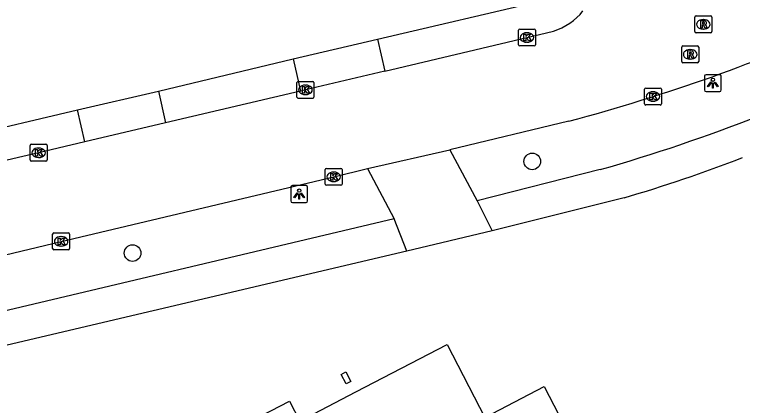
# Model space of a CAD drawing. Extents: x 162722 to 165099, y 384721 to 386283.
# Drawn here: x 163939.98 to 163982.9, y 384947.01 to 384970.07 of the extents above; entities that cross this region are included whole.
import ezdxf

# ---------------------------------------------------------------- set-up
doc = ezdxf.new("R2010")
doc.units = 0
for name, color, linetype in [('IMGEO_Boom', 7, 'Continuous'), ('IMGEO_Kolk', 7, 'Continuous'), ('IMGEO_Lichtpunt', 7, 'Continuous'), ('IMGEO_Pand', 7, 'Continuous'), ('IMGEO_Parkeervlak_open', 7, 'Continuous'), ('IMGEO_Rijbaan_lokaal_open', 7, 'Continuous'), ('IMGEO_Rioolput', 7, 'Continuous'), ('IMGEO_Voetpad_open', 7, 'Continuous')]:
    doc.layers.add(name, color=color, linetype=linetype)

msp = doc.modelspace()

# ---------------------------------------------------------------- linework, layer by layer
at = {"layer": 'IMGEO_Boom'}
for centre in [(163970.506, 384961.408), (163946.935, 384956)]:
    msp.add_circle(centre, 0.489, dxfattribs=at)
at = {"layer": 'IMGEO_Kolk'}
for p, q in [((163969.688, 384968.29), (163969.688, 384969.142)), ((163969.763, 384969.216), (163970.615, 384969.216)), ((163970.176, 384968.996), (163970.201, 384968.996)), ((163970.689, 384969.142), (163970.689, 384968.29)), ((163970.615, 384968.216), (163969.763, 384968.216)), ((163970.199, 384968.436), (163970.174, 384968.436)), ((163956.63, 384965.201), (163956.63, 384966.053)), ((163956.705, 384966.127), (163957.557, 384966.127)), ((163957.631, 384966.053), (163957.631, 384965.201)), ((163957.118, 384965.907), (163957.143, 384965.907)), ((163977.126, 384964.808), (163977.126, 384965.66)), ((163977.201, 384965.734), (163978.053, 384965.734)), ((163978.127, 384965.66), (163978.127, 384964.808)), ((163957.557, 384965.127), (163956.705, 384965.127)), ((163957.141, 384965.347), (163957.116, 384965.347)), ((163977.614, 384965.514), (163977.639, 384965.514)), ((163978.053, 384964.734), (163977.201, 384964.734)), ((163977.637, 384964.954), (163977.612, 384964.954)), ((163940.895, 384961.491), (163940.895, 384962.343)), ((163940.97, 384962.417), (163941.822, 384962.417)), ((163941.383, 384962.197), (163941.408, 384962.197)), ((163941.896, 384962.343), (163941.896, 384961.491)), ((163941.822, 384961.417), (163940.97, 384961.417)), ((163941.406, 384961.637), (163941.381, 384961.637)), ((163958.297, 384960.072), (163958.297, 384960.924)), ((163958.372, 384960.998), (163959.224, 384960.998)), ((163959.298, 384960.924), (163959.298, 384960.072)), ((163958.785, 384960.778), (163958.81, 384960.778)), ((163959.224, 384959.998), (163958.372, 384959.998)), ((163958.808, 384960.218), (163958.783, 384960.218)), ((163942.223, 384956.263), (163942.223, 384957.115)), ((163942.298, 384957.189), (163943.15, 384957.189)), ((163943.224, 384957.115), (163943.224, 384956.263)), ((163942.711, 384956.969), (163942.736, 384956.969)), ((163943.15, 384956.189), (163942.298, 384956.189)), ((163942.734, 384956.409), (163942.709, 384956.409))]:
    msp.add_line(p, q, dxfattribs=at)
for points in [[(163969.688, 384968.29), (163969.688, 384969.142)], [(163969.763, 384969.216), (163970.615, 384969.216)], [(163970.689, 384969.142), (163970.689, 384968.29)], [(163970.009, 384968.916), (163970.132, 384968.916), (163970.132, 384968.765), (163970.262, 384968.916), (163970.426, 384968.916), (163970.28, 384968.765), (163970.433, 384968.516), (163970.281, 384968.516), (163970.196, 384968.68), (163970.132, 384968.613), (163970.132, 384968.516), (163970.009, 384968.516), (163970.009, 384968.916)], [(163970.615, 384968.216), (163969.763, 384968.216)], [(163956.63, 384965.201), (163956.63, 384966.053)], [(163956.705, 384966.127), (163957.557, 384966.127)], [(163957.631, 384966.053), (163957.631, 384965.201)], [(163956.951, 384965.827), (163957.074, 384965.827), (163957.074, 384965.676), (163957.204, 384965.827), (163957.368, 384965.827), (163957.222, 384965.676), (163957.375, 384965.427), (163957.223, 384965.427), (163957.138, 384965.591), (163957.074, 384965.524), (163957.074, 384965.427), (163956.951, 384965.427), (163956.951, 384965.827)], [(163977.126, 384964.808), (163977.126, 384965.66)], [(163977.201, 384965.734), (163978.053, 384965.734)], [(163978.127, 384965.66), (163978.127, 384964.808)], [(163957.557, 384965.127), (163956.705, 384965.127)], [(163977.447, 384965.434), (163977.57, 384965.434), (163977.57, 384965.283), (163977.7, 384965.434), (163977.864, 384965.434), (163977.718, 384965.283), (163977.871, 384965.034), (163977.719, 384965.034), (163977.634, 384965.198), (163977.57, 384965.131), (163977.57, 384965.034), (163977.447, 384965.034), (163977.447, 384965.434)], [(163978.053, 384964.734), (163977.201, 384964.734)], [(163940.895, 384961.491), (163940.895, 384962.343)], [(163940.97, 384962.417), (163941.822, 384962.417)], [(163941.896, 384962.343), (163941.896, 384961.491)], [(163941.216, 384962.117), (163941.339, 384962.117), (163941.339, 384961.966), (163941.469, 384962.117), (163941.633, 384962.117), (163941.487, 384961.966), (163941.64, 384961.717), (163941.488, 384961.717), (163941.403, 384961.881), (163941.339, 384961.814), (163941.339, 384961.717), (163941.216, 384961.717), (163941.216, 384962.117)], [(163941.822, 384961.417), (163940.97, 384961.417)], [(163958.297, 384960.072), (163958.297, 384960.924)], [(163958.372, 384960.998), (163959.224, 384960.998)], [(163959.298, 384960.924), (163959.298, 384960.072)], [(163958.618, 384960.698), (163958.741, 384960.698), (163958.741, 384960.547), (163958.871, 384960.698), (163959.035, 384960.698), (163958.889, 384960.547), (163959.042, 384960.298), (163958.89, 384960.298), (163958.805, 384960.462), (163958.741, 384960.395), (163958.741, 384960.298), (163958.618, 384960.298), (163958.618, 384960.698)], [(163959.224, 384959.998), (163958.372, 384959.998)], [(163942.223, 384956.263), (163942.223, 384957.115)], [(163942.298, 384957.189), (163943.15, 384957.189)], [(163943.224, 384957.115), (163943.224, 384956.263)], [(163942.544, 384956.889), (163942.667, 384956.889), (163942.667, 384956.738), (163942.797, 384956.889), (163942.961, 384956.889), (163942.815, 384956.738), (163942.968, 384956.489), (163942.816, 384956.489), (163942.731, 384956.653), (163942.667, 384956.586), (163942.667, 384956.489), (163942.544, 384956.489), (163942.544, 384956.889)], [(163943.15, 384956.189), (163942.298, 384956.189)]]:
    msp.add_lwpolyline(points, dxfattribs=at)
for centre, start, end in [((163969.765, 384969.14), 91.552, 178.448), ((163969.765, 384969.14), 91.552, 178.448), ((163970.613, 384969.14), 1.552, 88.448), ((163970.613, 384969.14), 1.552, 88.448), ((163969.765, 384968.292), 181.552, 268.448), ((163969.765, 384968.292), 181.552, 268.448), ((163970.613, 384968.292), 271.552, 358.448), ((163970.613, 384968.292), 271.552, 358.448), ((163956.707, 384966.051), 91.552, 178.448), ((163956.707, 384966.051), 91.552, 178.448), ((163957.555, 384966.051), 1.552, 88.448), ((163957.555, 384966.051), 1.552, 88.448), ((163977.203, 384965.658), 91.552, 178.448), ((163977.203, 384965.658), 91.552, 178.448), ((163978.051, 384965.658), 1.552, 88.448), ((163978.051, 384965.658), 1.552, 88.448), ((163956.707, 384965.203), 181.552, 268.448), ((163956.707, 384965.203), 181.552, 268.448), ((163957.555, 384965.203), 271.552, 358.448), ((163957.555, 384965.203), 271.552, 358.448), ((163977.203, 384964.81), 181.552, 268.448), ((163977.203, 384964.81), 181.552, 268.448), ((163978.051, 384964.81), 271.552, 358.448), ((163978.051, 384964.81), 271.552, 358.448), ((163940.972, 384962.341), 91.552, 178.448), ((163940.972, 384962.341), 91.552, 178.448), ((163941.82, 384962.341), 1.552, 88.448), ((163941.82, 384962.341), 1.552, 88.448), ((163940.972, 384961.493), 181.552, 268.448), ((163940.972, 384961.493), 181.552, 268.448), ((163941.82, 384961.493), 271.552, 358.448), ((163941.82, 384961.493), 271.552, 358.448), ((163958.374, 384960.922), 91.552, 178.448), ((163958.374, 384960.922), 91.552, 178.448), ((163959.222, 384960.922), 1.552, 88.448), ((163959.222, 384960.922), 1.552, 88.448), ((163958.374, 384960.074), 181.552, 268.448), ((163958.374, 384960.074), 181.552, 268.448), ((163959.222, 384960.074), 271.552, 358.448), ((163959.222, 384960.074), 271.552, 358.448), ((163942.3, 384957.113), 91.552, 178.448), ((163942.3, 384957.113), 91.552, 178.448), ((163943.148, 384957.113), 1.552, 88.448), ((163943.148, 384957.113), 1.552, 88.448), ((163942.3, 384956.265), 181.552, 268.448), ((163942.3, 384956.265), 181.552, 268.448), ((163943.148, 384956.265), 271.552, 358.448), ((163943.148, 384956.265), 271.552, 358.448)]:
    msp.add_arc(centre, 0.0765, start, end, dxfattribs=at)
for centre, major_axis, ratio, start_param, end_param in [((163970.175, 384968.716), (-0.387, 0.002), 0.722429, 4.712389, 7.853982), ((163970.2, 384968.716), (-0.39, 0.002), 0.717154, 1.570796, 4.712389), ((163957.117, 384965.627), (-0.387, 0.002), 0.722429, 4.712389, 7.853982), ((163957.142, 384965.627), (-0.39, 0.002), 0.717154, 1.570796, 4.712389), ((163977.613, 384965.234), (-0.387, 0.002), 0.722429, 4.712389, 7.853982), ((163977.638, 384965.234), (-0.39, 0.002), 0.717154, 1.570796, 4.712389), ((163941.382, 384961.917), (-0.387, 0.002), 0.722429, 4.712389, 7.853982), ((163941.407, 384961.917), (-0.39, 0.002), 0.717154, 1.570796, 4.712389), ((163958.784, 384960.498), (-0.387, 0.002), 0.722429, 4.712389, 7.853982), ((163958.809, 384960.498), (-0.39, 0.002), 0.717154, 1.570796, 4.712389), ((163942.71, 384956.689), (-0.387, 0.002), 0.722429, 4.712389, 7.853982), ((163942.735, 384956.689), (-0.39, 0.002), 0.717154, 1.570796, 4.712389)]:
    msp.add_ellipse(centre, major_axis=major_axis, ratio=ratio, start_param=start_param, end_param=end_param, dxfattribs=at)
at = {"layer": 'IMGEO_Lichtpunt'}
for p, q in [((163980.656, 384966.427), (163980.656, 384965.62)), ((163980.656, 384966.427), (163980.656, 384965.62)), ((163981.558, 384966.522), (163980.75, 384966.522)), ((163981.558, 384966.522), (163980.75, 384966.522)), ((163981.652, 384965.62), (163981.652, 384966.427)), ((163981.652, 384965.62), (163981.652, 384966.427)), ((163980.75, 384965.526), (163981.558, 384965.526)), ((163980.75, 384965.526), (163981.558, 384965.526)), ((163957.165, 384959.981), (163956.357, 384959.981)), ((163957.165, 384959.981), (163956.357, 384959.981)), ((163956.263, 384959.886), (163956.263, 384959.079)), ((163956.263, 384959.886), (163956.263, 384959.079)), ((163957.259, 384959.079), (163957.259, 384959.886)), ((163957.259, 384959.079), (163957.259, 384959.886)), ((163956.357, 384958.985), (163957.165, 384958.985)), ((163956.357, 384958.985), (163957.165, 384958.985))]:
    msp.add_line(p, q, dxfattribs=at)
for points in [[(163981.03, 384966.091), (163981.069, 384966.063), (163980.881, 384965.801), (163980.843, 384965.828), (163981.03, 384966.091)], [(163981.132, 384966.043), (163981.179, 384966.043), (163981.179, 384965.721), (163981.132, 384965.721), (163981.132, 384966.043)], [(163981.242, 384966.063), (163981.28, 384966.09), (163981.467, 384965.828), (163981.428, 384965.8), (163981.242, 384966.063)], [(163956.637, 384959.55), (163956.676, 384959.522), (163956.488, 384959.26), (163956.45, 384959.287), (163956.637, 384959.55)], [(163956.849, 384959.522), (163956.887, 384959.549), (163957.074, 384959.287), (163957.035, 384959.259), (163956.849, 384959.522)], [(163956.739, 384959.502), (163956.786, 384959.502), (163956.786, 384959.18), (163956.739, 384959.18), (163956.739, 384959.502)]]:
    msp.add_lwpolyline(points, dxfattribs=at)
for centre in [(163981.155, 384966.225), (163956.762, 384959.684)]:
    msp.add_circle(centre, 0.0994, dxfattribs=at)
for centre, start, end in [((163980.75, 384966.427), 90, 180), ((163980.75, 384966.427), 90, 180), ((163981.558, 384966.427), 0, 90), ((163981.558, 384966.427), 0, 90), ((163980.75, 384965.62), 180, 270), ((163980.75, 384965.62), 180, 270), ((163981.558, 384965.62), 270, 0), ((163981.558, 384965.62), 270, 360), ((163956.357, 384959.886), 90, 180), ((163956.357, 384959.886), 90, 180), ((163957.165, 384959.886), 0, 90), ((163957.165, 384959.886), 0, 90), ((163956.357, 384959.079), 180, 270), ((163956.357, 384959.079), 180, 270), ((163957.165, 384959.079), 270, 0), ((163957.165, 384959.079), 270, 360)]:
    msp.add_arc(centre, 0.0946, start, end, dxfattribs=at)
at = {"layer": 'IMGEO_Pand'}
for points in [[(163965.485, 384950.601), (163967.711, 384946.309), (163971.208, 384948.123), (163973.511, 384943.685), (163974.146, 384942.46), (163966.459, 384938.472), (163965.848, 384939.65), (163954.811, 384933.924), (163951.951, 384939.437), (163949.649, 384943.875), (163951.318, 384944.74), (163951.176, 384945.017), (163952.206, 384945.551), (163952.348, 384945.275), (163956.187, 384947.267), (163956.796, 384946.092), (163960.11, 384947.812), (163965.485, 384950.601)], [(163959.802, 384948.422), (163959.527, 384948.279), (163959.232, 384948.847), (163959.507, 384948.99), (163959.802, 384948.422)]]:
    msp.add_lwpolyline(points, dxfattribs=at)
at = {"layer": 'IMGEO_Parkeervlak_open'}
for points in [[(163961.373, 384968.617), (163971.306, 384970.962)], [(163948.458, 384965.545), (163956.397, 384967.448)], [(163930.036, 384961.223), (163943.693, 384964.44)]]:
    msp.add_lwpolyline(points, dxfattribs=at)
at = {"layer": 'IMGEO_Rijbaan_lokaal_open'}
for points in [[(163961.803, 384966.736), (163970.189, 384968.716), (163971.757, 384969.098)], [(163961.803, 384966.736), (163957.131, 384965.627), (163956.845, 384965.547)], [(163956.845, 384965.547), (163948.878, 384963.68)], [(163948.878, 384963.68), (163944.127, 384962.571)], [(163972.665, 384963.778), (163965.641, 384962.088)], [(163944.127, 384962.571), (163941.396, 384961.917), (163930.539, 384959.379)], [(163960.784, 384960.984), (163965.641, 384962.088)], [(163935.642, 384955.001), (163942.724, 384956.689), (163958.798, 384960.498), (163960.784, 384960.984)]]:
    msp.add_lwpolyline(points, dxfattribs=at)
for centre, radius, start, end in [((163970.757, 384972.439), 3.487, 286.6568, 321.7512), ((163952.941, 385045.283), 83.763, 289.66369, 295.53805), ((163941.683, 385078.561), 118.891, 285.10519, 289.37602)]:
    msp.add_arc(centre, radius, start, end, dxfattribs=at)
at = {"layer": 'IMGEO_Rioolput'}
for p, q in [((163980.087, 384969.065), (163980.087, 384969.917)), ((163980.162, 384969.991), (163981.014, 384969.991)), ((163981.088, 384969.917), (163981.088, 384969.065)), ((163980.575, 384969.771), (163980.6, 384969.771)), ((163981.014, 384968.991), (163980.162, 384968.991)), ((163980.598, 384969.211), (163980.573, 384969.211)), ((163979.317, 384967.293), (163979.317, 384968.145)), ((163979.392, 384968.219), (163980.244, 384968.219)), ((163980.318, 384968.145), (163980.318, 384967.293)), ((163979.805, 384967.999), (163979.83, 384967.999)), ((163979.828, 384967.439), (163979.803, 384967.439)), ((163980.244, 384967.219), (163979.392, 384967.219))]:
    msp.add_line(p, q, dxfattribs=at)
for points in [[(163980.087, 384969.065), (163980.087, 384969.917)], [(163980.162, 384969.991), (163981.014, 384969.991)], [(163981.088, 384969.917), (163981.088, 384969.065)], [(163980.676, 384969.689), (163980.424, 384969.691), (163980.424, 384969.291)], [(163980.424, 384969.291), (163980.548, 384969.291), (163980.548, 384969.453), (163980.559, 384969.453)], [(163980.602, 384969.61), (163980.548, 384969.61), (163980.548, 384969.529)], [(163980.548, 384969.529), (163980.6, 384969.529)], [(163980.606, 384969.424), (163980.677, 384969.291), (163980.817, 384969.291), (163980.752, 384969.417)], [(163981.014, 384968.991), (163980.162, 384968.991)], [(163979.317, 384967.293), (163979.317, 384968.145)], [(163979.392, 384968.219), (163980.244, 384968.219)], [(163980.318, 384968.145), (163980.318, 384967.293)], [(163979.906, 384967.917), (163979.654, 384967.919), (163979.654, 384967.519)], [(163979.832, 384967.838), (163979.778, 384967.838), (163979.778, 384967.757)], [(163979.778, 384967.757), (163979.83, 384967.757)], [(163979.654, 384967.519), (163979.778, 384967.519), (163979.778, 384967.681), (163979.789, 384967.681)], [(163979.836, 384967.652), (163979.907, 384967.519), (163980.047, 384967.519), (163979.982, 384967.645)], [(163980.244, 384967.219), (163979.392, 384967.219)]]:
    msp.add_lwpolyline(points, dxfattribs=at)
for centre, radius, start, end in [((163980.164, 384969.915), 0.0765, 91.552, 178.448), ((163980.164, 384969.915), 0.0765, 91.552, 178.448), ((163981.012, 384969.915), 0.0765, 1.552, 88.448), ((163981.012, 384969.915), 0.0765, 1.552, 88.448), ((163980.558, 384969.4), 0.0533, 26.0293, 88.6989), ((163980.584, 384969.718), 0.19, 274.7715, 282.9687), ((163980.608, 384969.514), 0.0964, 77.0061, 93.1865), ((163980.622, 384969.571), 0.0378, 276.6634, 79.6772), ((163980.675, 384969.579), 0.109, 350.3612, 89.416), ((163980.673, 384969.579), 0.112, 277.5842, 350.9817), ((163980.657, 384969.364), 0.108, 29.5134, 73.7905), ((163980.164, 384969.067), 0.0765, 181.552, 268.448), ((163980.164, 384969.067), 0.0765, 181.552, 268.448), ((163981.012, 384969.067), 0.0765, 271.552, 358.448), ((163981.012, 384969.067), 0.0765, 271.552, 358.448), ((163979.394, 384968.143), 0.0765, 91.552, 178.448), ((163979.394, 384968.143), 0.0765, 91.552, 178.448), ((163980.242, 384968.143), 0.0765, 1.552, 88.448), ((163980.242, 384968.143), 0.0765, 1.552, 88.448), ((163979.814, 384967.946), 0.19, 274.7715, 282.9687), ((163979.838, 384967.742), 0.0964, 77.0061, 93.1865), ((163979.852, 384967.799), 0.0378, 276.6634, 79.6772), ((163979.905, 384967.807), 0.109, 350.3612, 89.416), ((163979.903, 384967.807), 0.112, 277.5842, 350.9817), ((163979.394, 384967.295), 0.0765, 181.552, 268.448), ((163979.394, 384967.295), 0.0765, 181.552, 268.448), ((163979.788, 384967.628), 0.0533, 26.0293, 88.6989), ((163979.887, 384967.592), 0.108, 29.5134, 73.7905), ((163980.242, 384967.295), 0.0765, 271.552, 358.448), ((163980.242, 384967.295), 0.0765, 271.552, 358.448)]:
    msp.add_arc(centre, radius, start, end, dxfattribs=at)
for centre, major_axis, ratio, start_param, end_param in [((163980.574, 384969.491), (-0.387, 0.002), 0.722429, 4.712389, 7.853982), ((163980.599, 384969.491), (-0.39, 0.002), 0.717154, 1.570796, 4.712389), ((163979.804, 384967.719), (-0.387, 0.002), 0.722429, 4.712389, 7.853982), ((163979.829, 384967.719), (-0.39, 0.002), 0.717154, 1.570796, 4.712389)]:
    msp.add_ellipse(centre, major_axis=major_axis, ratio=ratio, start_param=start_param, end_param=end_param, dxfattribs=at)
at = {"layer": 'IMGEO_Voetpad_open'}
for points in [[(163956.397, 384967.448), (163961.373, 384968.617)], [(163961.373, 384968.617), (163961.803, 384966.736)], [(163956.397, 384967.448), (163956.845, 384965.547)], [(163943.693, 384964.44), (163948.458, 384965.545)], [(163948.458, 384965.545), (163948.878, 384963.68)], [(163944.127, 384962.571), (163943.693, 384964.44)], [(163965.641, 384962.088), (163967.248, 384959.081)], [(163960.784, 384960.984), (163962.352, 384958.013)], [(163974.501, 384960.922), (163967.248, 384959.081)], [(163975.92, 384959.258), (163968.134, 384957.317)], [(163967.248, 384959.081), (163968.134, 384957.317)], [(163962.352, 384958.013), (163936.605, 384951.924)], [(163963.115, 384956.107), (163962.352, 384958.013)], [(163968.134, 384957.317), (163963.115, 384956.107)], [(163963.115, 384956.107), (163933.164, 384949.08)]]:
    msp.add_lwpolyline(points, dxfattribs=at)
for centre, radius, start, end in [((163946.974, 385057.51), 100.434, 285.90706, 291.54266), ((163949.918, 385047.274), 91.776, 286.45848, 291.06048)]:
    msp.add_arc(centre, radius, start, end, dxfattribs=at)

doc.saveas('drawing.dxf')
